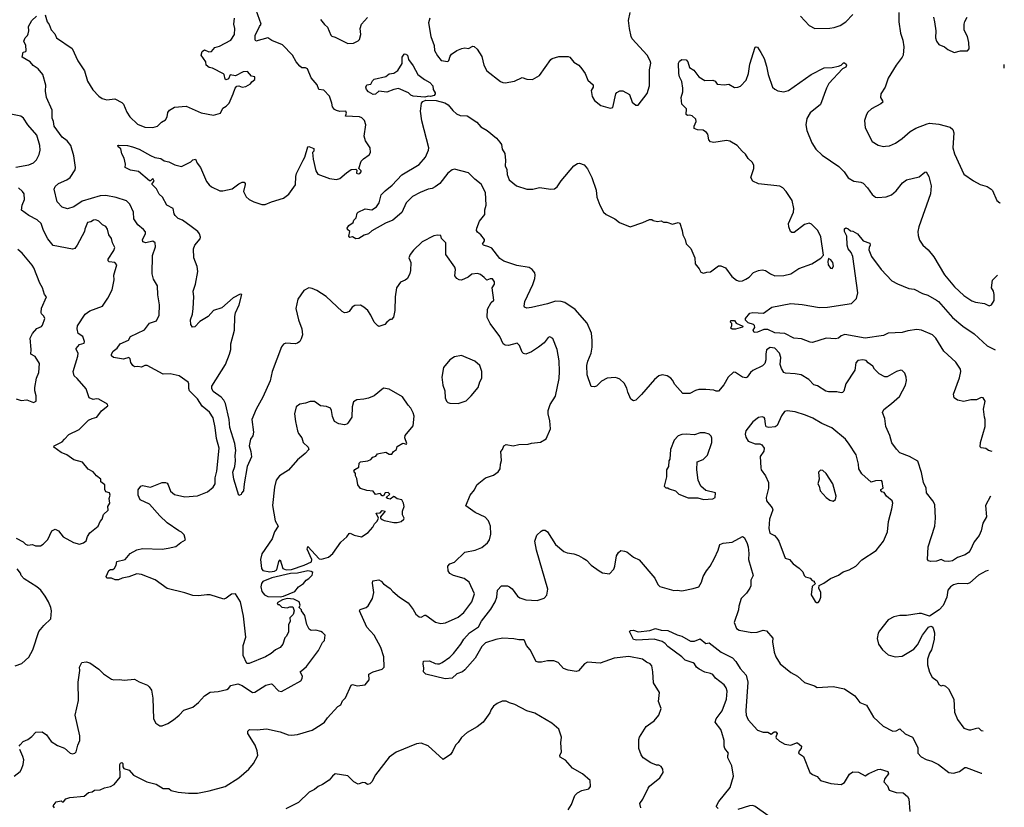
# Model space of a CAD drawing. Extents: x 1690054 to 1842981, y 782881 to 914114.
# Tile 615 of 656: x 1832964 to 1841547, y 868362 to 875233. Entities that reach past the tile are written whole.
import ezdxf

# ---------------------------------------------------------------- set-up
doc = ezdxf.new("R2010")
doc.units = 0

msp = doc.modelspace()

# ---------------------------------------------------------------- linework, layer by layer
at = {"layer": '0CON10XD'}
for points in [[(1835435, 874007.5), (1835451.2, 874035), (1835475, 874122.5), (1835485, 874127.5), (1835528.3, 874108.3), (1835527.5, 874085), (1835517.5, 874075), (1835521.2, 874015), (1835546.2, 873915), (1835563.8, 873885), (1835665, 873848.8), (1835725, 873840), (1835755, 873846.7), (1835811.7, 873898.3), (1835855, 873926.2), (1835895, 873930), (1835901.7, 873921.7), (1835900, 873895), (1835915, 873887.5), (1835928.3, 873891.7), (1835940, 873905), (1835940, 873915), (1835920, 873935), (1835941.7, 873998.3), (1835960.5, 874019.5), (1836010, 874055), (1836023.3, 874075), (1836020, 874115), (1835977.5, 874175), (1835967, 874217), (1835982, 874315), (1835970, 874355), (1835947.2, 874377.2), (1835926.9, 874386.9), (1835805, 874392.5), (1835813.6, 874416.4), (1835806.7, 874435), (1835755, 874433.5), (1835725, 874439.6), (1835709.4, 874449.4), (1835691.5, 874471.5), (1835686.2, 874505), (1835664.7, 874565), (1835615, 874617.5), (1835570.8, 874625), (1835557.1, 874665), (1835505.5, 874725), (1835472.9, 874805), (1835455, 874812.7), (1835425, 874812.5), (1835405, 874826.2), (1835374.6, 874865), (1835342.4, 874922.4), (1835254, 875015), (1835162.9, 875052.9), (1835126.1, 875076.1), (1835022.5, 875045), (1835016.4, 875056.4), (1835016.2, 875095), (1835053.8, 875175), (1835069.2, 875195), (1835024.6, 875315)], [(1834915, 870030), (1834888.8, 870155), (1834845, 870225.8), (1834809.7, 870220.3), (1834765, 870186), (1834745, 870178), (1834625, 870214.4), (1834595, 870216.7), (1834523.4, 870206.6), (1834475, 870210), (1834404.6, 870234.6), (1834250.6, 870270.6), (1834145, 870348), (1834025, 870394.3), (1833985, 870397.5), (1833915, 870371.4), (1833858.7, 870361.3), (1833825, 870346.2), (1833797, 870347), (1833765, 870360), (1833725, 870360), (1833718.8, 870375), (1833741.7, 870428.3), (1833755, 870436.7), (1833775, 870436.7), (1833791.7, 870448.3), (1833805.8, 870474.2), (1833812.3, 870507.7), (1833885, 870522.5), (1833926.2, 870575), (1833985, 870609.2), (1834035, 870618.6), (1834205, 870614), (1834257.7, 870622.3), (1834325, 870638), (1834367.7, 870672.3), (1834410, 870695), (1834398.3, 870738.3), (1834375, 870763.3), (1834352.7, 870772.7), (1834251.2, 870845), (1834185, 870906), (1834096.4, 871006.4), (1834014.2, 871045), (1833997.5, 871085), (1833997, 871133), (1834020, 871165), (1834035, 871170), (1834105, 871155.8), (1834205, 871196), (1834235.9, 871195.9), (1834249.5, 871189.5), (1834260, 871175), (1834279.5, 871119.5), (1834315, 871090), (1834405, 871070.8), (1834515, 871080.8), (1834601.2, 871115), (1834649.4, 871155), (1834669.2, 871185), (1834666.9, 871235), (1834681.5, 871295), (1834702.9, 871495), (1834680.2, 871580.2), (1834669.2, 871675), (1834651.2, 871761.2), (1834618.8, 871808.8), (1834555, 871861.1), (1834515.4, 871925), (1834445.6, 871995), (1834437.5, 872015), (1834440, 872055), (1834432, 872072), (1834355, 872127.1), (1834275, 872142.5), (1834215, 872141.4), (1834075, 872216.5), (1834055, 872215.6), (1834025, 872202.5), (1833995, 872208), (1833965, 872203.8), (1833950, 872215), (1833933.4, 872243.4), (1833927.5, 872275), (1833915.5, 872285.5), (1833868.3, 872271.7), (1833783.3, 872285), (1833765, 872300), (1833764.2, 872315), (1833780, 872340), (1833815, 872368), (1833841.2, 872405), (1833911.9, 872438.1), (1833931.2, 872468.8), (1834051.7, 872528.3), (1834096.2, 872585), (1834157.5, 872605), (1834180.9, 872655), (1834184.4, 872744.4), (1834168.3, 872831.7), (1834165, 872910), (1834130.9, 872970.9), (1834120, 873015), (1834123.1, 873175), (1834147.2, 873252.8), (1834144.4, 873285), (1834125, 873301.2), (1834065, 873285.5), (1834038, 873295), (1834033.5, 873315), (1834061.1, 873365), (1834061.3, 873381.3), (1834045, 873402), (1833993.1, 873443.1), (1833958.8, 873495), (1833956.4, 873555), (1833923.5, 873623.5), (1833894, 873654), (1833805, 873682.1), (1833715, 873698.6), (1833665, 873695.8), (1833509.6, 873650.4), (1833435, 873600.5), (1833382.3, 873582.3), (1833335, 873596.2), (1833290.8, 873645), (1833265.6, 873754.4), (1833272.2, 873777.8), (1833303.3, 873805), (1833374.5, 873835.5), (1833404, 873855), (1833447.2, 873922.8), (1833451.4, 873945), (1833436.7, 874045), (1833409.5, 874135), (1833377.1, 874177.1), (1833335, 874207.1), (1833264.6, 874305), (1833258.9, 874345), (1833246.2, 874375), (1833246.9, 874445), (1833199.4, 874555), (1833190.8, 874609.2), (1833191.5, 874661.5), (1833166.2, 874755), (1833125.5, 874805.5), (1833083.2, 874833.2), (1833055.6, 874865.6), (1832986.7, 874905), (1832995, 874950), (1833017.5, 874955), (1833021.2, 874965), (1833016.5, 875006.5), (1833001.2, 875045), (1833011.2, 875075), (1833033.8, 875096.2), (1833039.2, 875110.8), (1833043.8, 875135), (1833040, 875175), (1833071.2, 875225), (1833110, 875265)], [(1833186, 875275), (1833204, 875215), (1833221.2, 875191.2), (1833239.2, 875145), (1833270.9, 875110.9), (1833286.2, 875075), (1833422.6, 874982.6), (1833470.6, 874875), (1833527.9, 874787.9), (1833556.6, 874696.6), (1833602.6, 874622.6), (1833653.8, 874565), (1833684.4, 874544.4), (1833725, 874534.3), (1833795, 874542.5), (1833855, 874511.2), (1833868.8, 874495), (1833897.3, 874427.3), (1833924, 874385), (1833992.2, 874322.2), (1834055, 874295.8), (1834125, 874292), (1834165, 874303.3), (1834201.2, 874338.8), (1834235, 874360), (1834248.8, 874385), (1834256.1, 874423.9), (1834270, 874445), (1834315, 874468.8), (1834415, 874477.5), (1834545, 874420), (1834655, 874400), (1834713.6, 874416.4), (1834735, 874460), (1834765, 874477.5), (1834788.8, 874505), (1834826.2, 874585), (1834842.5, 874635), (1834857, 874653), (1834875, 874657.5), (1834905, 874643.8), (1834935, 874651.2), (1834975, 874672.5), (1834988.8, 874691.2), (1835015, 874710), (1835013.3, 874735), (1834985, 874741.2), (1834950.2, 874780.2), (1834912.4, 874777.6), (1834845, 874742), (1834798.3, 874751.7), (1834784.1, 874715.9), (1834765, 874708), (1834754.2, 874715), (1834746.7, 874755), (1834740.5, 874760.5), (1834645, 874809.4), (1834614.6, 874814.6), (1834591.2, 874835), (1834585.8, 874865), (1834545.8, 874925), (1834555.8, 874955), (1834575, 874969.2), (1834611.7, 874951.7), (1834635.7, 874955), (1834665, 874991.9), (1834705, 875002.9), (1834804.7, 875055.3), (1834836.2, 875105), (1834840, 875155), (1834830.6, 875195), (1834835.7, 875245.7)], [(1835585.7, 875235.7), (1835620.9, 875190.9), (1835648.3, 875168.3), (1835675, 875098), (1835685, 875088), (1835715, 875080.8), (1835825, 875025.8), (1835875, 875028), (1835915, 875048.8), (1835925, 875060), (1835938, 875105), (1835931.2, 875155), (1835943.3, 875195), (1835995, 875252.5)], [(1836538.1, 875245), (1836528.1, 875205), (1836546.7, 875086.7), (1836577.9, 875007.9), (1836580, 874965), (1836605, 874916.7), (1836637.8, 874877.8), (1836695, 874868.8), (1836705, 874877.5), (1836716.1, 874913.9), (1836728.3, 874931.7), (1836775, 874963.8), (1836817.7, 874982.3), (1836845, 874986.2), (1836875, 874982), (1836915, 875002), (1836925, 875000), (1836951.2, 874975), (1836991.2, 874911.2), (1837010, 874835), (1837035, 874786.7), (1837155, 874693.8), (1837175, 874683.8), (1837195, 874683.3), (1837277, 874697), (1837345, 874730), (1837385, 874713.3), (1837435, 874710), (1837495, 874746.7), (1837593.8, 874885), (1837606, 874894), (1837665, 874912), (1837745, 874912), (1837758.8, 874905), (1837795, 874863.3), (1837836.7, 874835), (1837865, 874803.3), (1837892, 874765), (1837915.8, 874705), (1837962.5, 874665), (1837964, 874645), (1837946.2, 874615), (1837955, 874562.5), (1837975, 874526.7), (1838030, 874485), (1838110.7, 874460.7), (1838133, 874467), (1838160, 874585), (1838170.7, 874599.3), (1838195, 874612.5), (1838221.7, 874611.7), (1838279.3, 874579.3), (1838302.5, 874515), (1838335, 874487.5), (1838355, 874486.7), (1838435, 874588.8), (1838454.4, 874655), (1838452.9, 874795), (1838464.2, 874855), (1838460.8, 874875), (1838433.6, 874923.6), (1838303.8, 875065), (1838293.8, 875085), (1838278.8, 875155), (1838272, 875225), (1838284.1, 875295.9)], [(1839770, 875265), (1839845, 875181.2), (1839895, 875156.7), (1840025, 875158), (1840065, 875164), (1840116.8, 875183.2), (1840165, 875214), (1840225, 875278.8)], [(1840627, 875297), (1840627.1, 875215), (1840640.6, 875115), (1840660.8, 875055), (1840670, 874995), (1840663.6, 874923.6), (1840657.5, 874905), (1840603.8, 874835), (1840535.6, 874724.4), (1840508.8, 874645), (1840470, 874585), (1840466.2, 874555), (1840486.1, 874526.1), (1840486.7, 874515), (1840471.2, 874498.8), (1840390, 874455), (1840356.2, 874425), (1840344.2, 874405.8), (1840328.8, 874355), (1840335, 874290), (1840395, 874170), (1840448.3, 874138.3), (1840493.6, 874126.4), (1840511.7, 874128.3), (1840545, 874133.8), (1840597.5, 874155), (1840655, 874196.2), (1840725, 874258), (1840774.5, 874285.5), (1840875, 874325.8), (1840895, 874329.2), (1840975, 874320.6), (1841075, 874295.8), (1841098, 874275), (1841107.5, 874245), (1841097.5, 874115), (1841113.4, 874063.4), (1841195, 873886.2), (1841276.8, 873826.8), (1841335.7, 873795.7), (1841397.6, 873777.6), (1841433.3, 873755), (1841443.9, 873743.9), (1841482.5, 873655), (1841506.7, 873635), (1841508.2, 873632.5)], [(1840930, 875255), (1840938.8, 875215), (1840951.2, 875135), (1840948, 875075), (1840956.4, 875046.4), (1840977, 875017), (1841025, 874996.7), (1841055, 874972.5), (1841108.3, 874948.3), (1841165, 874962.5), (1841225, 874960), (1841241.7, 874978.3), (1841238.8, 875035), (1841225.8, 875085.8), (1841197, 875143), (1841196, 875195), (1841202.7, 875217.3), (1841222, 875255)], [(1841427.1, 871076.8), (1841382.5, 870995), (1841390, 870895), (1841358.3, 870841.7), (1841343.8, 870775), (1841326.1, 870733.9), (1841285, 870677.5), (1841247.6, 870602.4), (1841234.3, 870585.7), (1841205, 870566), (1841138.3, 870541.7), (1841095, 870511.4), (1841064.2, 870505.8), (1841025, 870510), (1840995, 870524), (1840955, 870509.2), (1840906.4, 870506.4), (1840885, 870513.3), (1840876.7, 870525), (1840883.3, 870633.3), (1840941.8, 870815), (1840946.3, 870883.7), (1840940, 871005), (1840923.3, 871035), (1840868, 871105), (1840864.4, 871145), (1840841.4, 871195), (1840824.2, 871284.2), (1840791.7, 871381.7), (1840721.2, 871421.2), (1840635.9, 871455.9), (1840605.6, 871485.6), (1840565, 871542.5), (1840549.2, 871605), (1840514.3, 871684.3), (1840504.3, 871754.3), (1840486, 871805), (1840497.3, 871832.7), (1840563.3, 871885), (1840634.3, 871945.7), (1840684.1, 872045.9), (1840694, 872085), (1840692, 872115), (1840678.8, 872148.8), (1840655, 872173.8), (1840645, 872176.2), (1840606.7, 872165), (1840525, 872118.6), (1840505, 872116.7), (1840455.7, 872145), (1840415.7, 872185), (1840399.8, 872209.8), (1840359.3, 872239.3), (1840341.1, 872261.1), (1840313.9, 872266.1), (1840271.3, 872258.7), (1840251.8, 872238.2), (1840245, 872176.7), (1840164.3, 872055.7), (1840146.5, 871993.5), (1840135, 871980), (1840125, 871978.8), (1840087.9, 871987.9), (1840015, 871986), (1839991.2, 871991.2), (1839919.3, 872039.3), (1839885, 872047.5), (1839843, 872093), (1839775, 872134.3), (1839725, 872144.5), (1839638.3, 872148.3), (1839625, 872156.7), (1839605, 872190), (1839594, 872225), (1839599.5, 872285), (1839586.7, 872325), (1839545, 872366.7), (1839505, 872374.2), (1839475, 872352.5), (1839467.5, 872315), (1839468, 872265), (1839458.8, 872235), (1839437.9, 872212.1), (1839355.9, 872174.1), (1839333.8, 872155), (1839306.2, 872115), (1839295, 872110), (1839265, 872115.7), (1839205, 872156.7), (1839185, 872157.5), (1839138.8, 872115), (1839100.9, 872049.1), (1839055, 871993.8), (1839035, 871992), (1839015, 872000), (1838945, 872007.5), (1838885, 872007.8), (1838855, 871999.6), (1838805, 871972.2), (1838745, 871971.4), (1838675, 872051.2), (1838655, 872088.8), (1838638.8, 872105), (1838607.5, 872125), (1838565, 872135.8), (1838535, 872126), (1838498, 872095), (1838385, 871962), (1838335, 871913.3), (1838315, 871906.7), (1838292, 871922), (1838264.2, 871984.2), (1838257.7, 872017.7), (1838233.6, 872063.6), (1838195, 872097.5), (1838175, 872106.7), (1838155, 872112.5), (1838085, 872106.7), (1838035, 872080), (1837992.5, 872035), (1837975, 872028.8), (1837944.1, 872034.1), (1837912, 872135), (1837908.6, 872215), (1837916.8, 872253.2), (1837946.4, 872325), (1837954.5, 872375), (1837954.4, 872435.6), (1837947.2, 872497.2), (1837910, 872585), (1837805.6, 872705), (1837715, 872765.5), (1837685, 872775.5), (1837635, 872778.9), (1837565, 872755.6), (1837425, 872722.1), (1837385, 872717.5), (1837365, 872723.8), (1837361.2, 872735), (1837367.5, 872775), (1837436.6, 872923.4), (1837453.9, 872973.9), (1837457.5, 873005), (1837453.8, 873025), (1837431.2, 873055), (1837405, 873071.4), (1837297.3, 873087.3), (1837185, 873126.2), (1837149.8, 873149.8), (1837078.5, 873238.5), (1837055, 873252.9), (1837007.5, 873265), (1836998.8, 873275), (1837016.9, 873303.1), (1837017.1, 873315), (1836984.2, 873355), (1836955, 873378.8), (1836947.5, 873395), (1836949.2, 873415), (1836972.2, 873475), (1837017.8, 873535), (1837018.2, 873575), (1837031.5, 873615), (1837025.9, 873725), (1836987.6, 873797.6), (1836930.6, 873840.6), (1836875, 873897.5), (1836755, 873930), (1836735, 873924.3), (1836697.1, 873895), (1836626.9, 873803.1), (1836584.7, 873775.3), (1836559.8, 873760.2), (1836525, 873754.6), (1836454.8, 873725.2), (1836389.6, 873690.4), (1836334.2, 873635.8), (1836295, 873551.9), (1836215.9, 873484.1), (1836153.3, 873456.7), (1836035, 873390.8), (1836005, 873364), (1835966.1, 873353.9), (1835920, 873325), (1835895, 873322.5), (1835865, 873340), (1835843, 873333), (1835832.5, 873345), (1835843.3, 873385), (1835821.5, 873401.5), (1835819.4, 873415), (1835833.1, 873436.9), (1835872.5, 873465), (1835876.2, 873485), (1835896, 873505), (1835907.1, 873545), (1835916, 873555), (1835975, 873583.5), (1836035, 873575.6), (1836075, 873599.2), (1836098.9, 873635), (1836115, 873703.8), (1836150, 873740), (1836211.2, 873788.8), (1836295, 873879.2), (1836445, 873970.8), (1836501.4, 874035), (1836528.1, 874095), (1836530, 874115), (1836470.2, 874350.2), (1836457.3, 874435), (1836465.5, 874505), (1836479.5, 874520.5), (1836505, 874530), (1836595, 874529.2), (1836668.7, 874508.7), (1836699.7, 874489.7), (1836739.5, 874439.5), (1836772.2, 874412.2), (1836805, 874398.1), (1836865, 874394.3), (1836949.8, 874339.8), (1836985, 874298.1), (1837040, 874265), (1837119.7, 874199.7), (1837150, 874165), (1837163.9, 874143.9), (1837170.8, 874105), (1837193.5, 874065), (1837200, 874005), (1837195, 873957.5), (1837209.5, 873925), (1837212.1, 873882.1), (1837232, 873835), (1837293.9, 873783.9), (1837386.1, 873753.9), (1837435.9, 873754.1), (1837495, 873768), (1837595, 873754), (1837625, 873756.2), (1837650, 873775), (1837685, 873827.5), (1837795, 873957.5), (1837825, 873977.5), (1837845, 873980), (1837885, 873966.7), (1837915, 873932.5), (1837952.5, 873855), (1837988.6, 873745), (1837994.3, 873684.3), (1838020, 873615), (1838053.3, 873555), (1838075, 873533.3), (1838152.5, 873495), (1838192.5, 873465), (1838285, 873426.7), (1838395, 873462.5), (1838455, 873490), (1838475, 873490), (1838485, 873480), (1838525, 873472.5), (1838555, 873477.5), (1838575, 873467.5), (1838605, 873466.2), (1838655, 873450), (1838705, 873462.5), (1838717, 873457), (1838740, 873395), (1838743.8, 873355), (1838766, 873315), (1838775, 873277.5), (1838815.6, 873235.6), (1838848, 873155), (1838852.3, 873102.3), (1838888.3, 873058.3), (1838900.5, 873030.5), (1838925, 873021.2), (1838955, 873032), (1838985, 873033.3), (1839055, 873086.2), (1839075, 873086.2), (1839115, 873068.8), (1839172.7, 872992.7), (1839211.1, 872961.1), (1839235, 872952.2), (1839265, 872955.6), (1839295, 872969.4), (1839322, 872988), (1839361.3, 873028.7), (1839405, 873044), (1839435, 873050), (1839464.1, 873044.1), (1839507.5, 873015), (1839545, 873000), (1839625, 873002.5), (1839685, 873015.8), (1839755, 873062.9), (1839867.9, 873102.1), (1839948.3, 873151.7), (1839971.7, 873178.3), (1839947.8, 873337.8), (1839920, 873395), (1839865, 873450.6), (1839845, 873458.9), (1839805, 873447.1), (1839715, 873376.7), (1839695, 873377.5), (1839682.5, 873385), (1839668, 873425), (1839666.2, 873455), (1839709.4, 873555), (1839712.5, 873585), (1839696.4, 873655), (1839644.4, 873735), (1839615, 873765.7), (1839589.8, 873779.8), (1839405, 873800.5), (1839354, 873825), (1839337.5, 873855), (1839364.1, 873934.1), (1839362.9, 873965), (1839349.4, 873989.4), (1839315, 874022.5), (1839291.4, 874061.4), (1839262, 874085), (1839218.8, 874135), (1839155, 874173.8), (1839125, 874178.8), (1839015, 874161.2), (1838985, 874166.2), (1838970, 874185), (1838961.2, 874235), (1838950, 874250), (1838920.7, 874269.3), (1838873.6, 874273.6), (1838843.3, 874285), (1838842, 874305), (1838860, 874345), (1838857.5, 874365), (1838825, 874393.3), (1838805, 874400), (1838785, 874397.5), (1838772.5, 874405), (1838776.2, 874455), (1838736.7, 874495), (1838731.2, 874555), (1838743.8, 874605), (1838744.2, 874635), (1838735.7, 874695), (1838716, 874735), (1838708.8, 874765), (1838707, 874853), (1838715, 874872.5), (1838735, 874886.7), (1838775, 874882.5), (1838786.7, 874865), (1838802.5, 874815), (1838841.7, 874791.7), (1838885, 874733.3), (1838935, 874702.5), (1839005, 874706.7), (1839025, 874697.5), (1839045, 874670), (1839105, 874663.8), (1839145, 874671.2), (1839195, 874641.2), (1839225, 874643.8), (1839245.8, 874654.2), (1839295.5, 874704.5), (1839315.8, 874765), (1839327.5, 874845), (1839375, 874992.5), (1839385, 874997.5), (1839395, 874992.5), (1839425, 874947.5), (1839453.8, 874895), (1839472.5, 874827.5), (1839488, 874755), (1839526.7, 874645), (1839545, 874626.7), (1839572.3, 874612.3), (1839623.9, 874603.9), (1839664.2, 874615.8), (1839863.3, 874755), (1839975, 874813.8), (1840045, 874816), (1840101.7, 874828.3), (1840125, 874836.2), (1840145, 874856.2), (1840155, 874856.7), (1840168, 874845), (1840171.2, 874835), (1840165, 874820), (1840136.9, 874803.1), (1840018, 874675), (1839995.7, 874634.3), (1839945.8, 874494.2), (1839855, 874420), (1839825, 874372.5), (1839815.7, 874315), (1839825.7, 874265), (1839869.1, 874159.1), (1839904, 874104), (1839960.2, 874050.2), (1840105, 873953.1), (1840151.4, 873905), (1840185, 873852.5), (1840235, 873824), (1840295, 873816.2), (1840315, 873806.7), (1840353.8, 873765), (1840395, 873706.7), (1840425, 873686.2), (1840445, 873680.8), (1840517.3, 873687.3), (1840564, 873705), (1840605, 873740.8), (1840660.3, 873809.7), (1840695, 873836.7), (1840805, 873862.9), (1840855, 873903.8), (1840865.8, 873905.8), (1840888, 873865), (1840908.8, 873785), (1840903.8, 873715), (1840802.9, 873425), (1840792.5, 873385), (1840795, 873350), (1840808.8, 873308.8), (1840835.9, 873265.9), (1840884.2, 873224.2), (1840932, 873165), (1841025, 873006), (1841112.4, 872902.4), (1841195, 872827.1), (1841265, 872781.2), (1841295, 872770), (1841375, 872756.2), (1841415, 872738), (1841435.7, 872744.3), (1841457.7, 872782.3), (1841458, 872835), (1841452, 872865), (1841436.2, 872895), (1841445, 872960), (1841488.3, 873003.8)], [(1836495, 874556.9), (1836395, 874565.4), (1836373.7, 874573.7), (1836354.5, 874594.5), (1836265, 874631.9), (1836225, 874624.4), (1836165, 874601.4), (1836095, 874610), (1836065, 874583.3), (1836045, 874580), (1836005, 874602.5), (1835987.5, 874625), (1835982.5, 874645), (1835990, 874665), (1836025, 874670), (1836039.5, 874700.5), (1836055, 874713.8), (1836155, 874737.5), (1836185, 874760), (1836225, 874768), (1836259.1, 874790.9), (1836297.9, 874852.1), (1836297.5, 874905), (1836315, 874931.2), (1836325, 874935.8), (1836345.8, 874925), (1836352.5, 874885), (1836395, 874830), (1836435.6, 874755.6), (1836492.4, 874712.4), (1836540.6, 874685), (1836565.6, 874655), (1836567.5, 874625), (1836585.9, 874595.9), (1836586.7, 874585), (1836577.5, 874572.5), (1836545, 874564), (1836524, 874566), (1836495, 874556.9)], [(1841545.6, 874810.5), (1841544.6, 874815), (1841546.4, 874835), (1841546.6, 874841.1)], [(1832932.1, 873947.9), (1833045, 873968.1), (1833085, 873985.8), (1833110.9, 874009.1), (1833134.4, 874055.6), (1833143.1, 874095), (1833141.4, 874135), (1833112.9, 874225), (1833035.9, 874315.9), (1832997.5, 874375), (1832975, 874391.2), (1832873, 874413)], [(1833267.3, 868357.3), (1833256.2, 868375), (1833281.2, 868408.8), (1833325, 868420), (1833335, 868410), (1833345, 868410), (1833366.7, 868435), (1833401.2, 868448.8), (1833525, 868460), (1833565, 868490), (1833595, 868497.5), (1833615, 868512.5), (1833666.4, 868513.6), (1833705, 868533.3), (1833755, 868543.3), (1833788.3, 868561.7), (1833840, 868625), (1833838, 868735), (1833842.3, 868747.7), (1833855, 868752.5), (1833863.3, 868743.3), (1833863.8, 868716.2), (1833871.7, 868701.7), (1833920, 868685), (1833955, 868643.3), (1834072.5, 868585), (1834155, 868564.2), (1834216.1, 868526.1), (1834265, 868525.8), (1834285, 868509.2), (1834345, 868494.3), (1834435.7, 868485.7), (1834515, 868486.9), (1834615, 868504.5), (1834755, 868544.4), (1834875, 868618.6), (1834962.2, 868695), (1835003.1, 868745), (1835040.6, 868815), (1835035.6, 868855), (1835016.9, 868905), (1834953.8, 869005), (1834954.1, 869025.9), (1834968.3, 869041.7), (1835035, 869039.2), (1835115, 869047.5), (1835235, 869021.1), (1835304.4, 868994.4), (1835335, 868991.4), (1835385, 868997.1), (1835515, 869035.8), (1835593.3, 869085), (1835622.5, 869105), (1835647.6, 869142.4), (1835738.8, 869241.2), (1835765, 869256.7), (1835779.5, 869290.5), (1835803.1, 869316.9), (1835852.3, 869427.7), (1835865, 869433.3), (1835905, 869421.4), (1835975, 869430), (1836010.8, 869475), (1836006.7, 869525), (1836044.6, 869545.4), (1836123.9, 869566.1), (1836142.5, 869585), (1836138.8, 869675), (1836113.3, 869755), (1836053, 869863), (1835991.2, 869935), (1835926, 870075), (1835931.7, 870088.3), (1835985, 870103.8), (1836001.2, 870118.8), (1836040, 870185), (1836052, 870235), (1836038.3, 870318.3), (1836042.3, 870337.7), (1836095, 870346.7), (1836115, 870336.2), (1836135, 870311.2), (1836195, 870271.2), (1836216.2, 870245), (1836275, 870196), (1836351.2, 870145), (1836395, 870088.8), (1836417.6, 870047.6), (1836445, 870024), (1836465, 870020), (1836495, 870038.8), (1836505, 870038.8), (1836587.9, 869977.9), (1836635, 869964.2), (1836675, 869970.8), (1836785, 870020.8), (1836835, 870062.5), (1836904.2, 870155), (1836930, 870225), (1836883.5, 870325), (1836837.2, 870357.2), (1836744.5, 870384.5), (1836715, 870402.5), (1836698.6, 870425), (1836695.7, 870465), (1836714.5, 870485.5), (1836755, 870500), (1836843, 870587), (1836935.6, 870604.4), (1836992.7, 870627.3), (1837042.1, 870667.9), (1837060.8, 870695), (1837071.4, 870745), (1837069.4, 870815), (1837050.2, 870860.2), (1837021.8, 870891.8), (1836934, 870935), (1836851.7, 870991.7), (1836890.8, 871085), (1836928.9, 871131.1), (1836950.4, 871175), (1836965, 871190.9), (1837025, 871235.8), (1837095, 871260), (1837135, 871287.5), (1837152, 871315), (1837154.1, 871355.9), (1837163, 871387), (1837159.2, 871465), (1837173.8, 871485), (1837185, 871516.7), (1837205, 871528), (1837265, 871515.8), (1837315, 871528.6), (1837395, 871528.8), (1837425, 871538.8), (1837505, 871547.5), (1837553, 871577), (1837590, 871665), (1837586.2, 871735), (1837570, 871795), (1837570, 871825), (1837588, 871875), (1837635, 871947.5), (1837665.8, 872104.2), (1837670.6, 872165), (1837665.8, 872255.8), (1837648, 872355), (1837610.7, 872450.7), (1837586.4, 872466.4), (1837569.3, 872460.7), (1837536.7, 872415), (1837486.2, 872375), (1837425, 872335.8), (1837375, 872313.8), (1837355, 872321.2), (1837343.2, 872333.2), (1837320.7, 872390.7), (1837301.7, 872411.7), (1837225, 872391.4), (1837195, 872394.5), (1837179.2, 872405), (1837148.6, 872468.6), (1837063.8, 872583.8), (1837040, 872635), (1837042.7, 872707.3), (1837073.8, 872765), (1837097.5, 872785), (1837082.7, 872892.7), (1837102.7, 872925), (1837102, 872945), (1837085, 872971.8), (1837065, 872973.5), (1837035, 872961.2), (1837014, 872985), (1836980, 873010), (1836955, 873018.6), (1836905, 873011.9), (1836874.5, 872985.5), (1836815, 872962.2), (1836793.7, 872963.7), (1836774, 872975), (1836757.5, 872997.5), (1836762.2, 873055), (1836756.7, 873075), (1836679.2, 873185), (1836680, 873285), (1836640, 873325), (1836635, 873350), (1836605, 873352.5), (1836573.6, 873346.4), (1836472.5, 873295), (1836396.1, 873223.9), (1836366.7, 873185), (1836357.5, 873155), (1836373.3, 873115), (1836371.2, 873045), (1836365, 873020), (1836343.3, 872975), (1836325, 872960), (1836285, 872942.5), (1836250, 872895), (1836238, 872815), (1836234, 872695), (1836221.7, 872638.3), (1836205, 872617.5), (1836195, 872617.5), (1836164.2, 872595.8), (1836145.7, 872574.3), (1836095, 872556.7), (1836085, 872561.2), (1836053, 872593), (1836024.2, 872655), (1835998, 872695), (1835965, 872726.2), (1835933.6, 872743.6), (1835885, 872740), (1835863.3, 872725), (1835835, 872687.5), (1835815, 872677.5), (1835795, 872676.7), (1835775, 872686.7), (1835635, 872818.8), (1835555, 872872), (1835515, 872888.8), (1835485, 872893.8), (1835440.3, 872869.7), (1835387.5, 872795), (1835370, 872715), (1835394.5, 872615), (1835424.5, 872535), (1835428.2, 872485), (1835419.2, 872449.2), (1835405.3, 872424.7), (1835385, 872410.6), (1835364.4, 872405.6), (1835285, 872410), (1835265, 872402), (1835245, 872378.8), (1835165.4, 872165), (1835148.3, 872081.7), (1835085, 871941.2), (1835025.7, 871835), (1834988, 871745), (1835003.3, 871635), (1834995.9, 871604.1), (1834976.7, 871573.3), (1834964.3, 871515), (1834980, 871465), (1834985, 871420), (1834945.7, 871334.3), (1834920, 871185), (1834915.7, 871124.3), (1834897.5, 871102.5), (1834895, 871090), (1834875, 871082.5), (1834830.4, 871225), (1834822.9, 871285), (1834838.9, 871335), (1834844.2, 871385), (1834841.7, 871431.7), (1834849.1, 871475), (1834839.5, 871535), (1834797.1, 871675), (1834791.4, 871745), (1834757.8, 871885), (1834743.4, 871913.4), (1834719.1, 871939.1), (1834650.9, 871990.9), (1834639.2, 872015), (1834639.2, 872035), (1834759.4, 872225), (1834791.9, 872315), (1834804.3, 872355), (1834805.8, 872405), (1834837.8, 872525), (1834839.2, 872645), (1834846, 872675), (1834876.2, 872745), (1834900, 872835), (1834885, 872840), (1834825, 872807.5), (1834725, 872720), (1834653.3, 872695), (1834606.4, 872643.6), (1834535, 872600), (1834490, 872555), (1834472, 872552), (1834456.7, 872575), (1834452, 872615), (1834469.2, 872665), (1834477.1, 872715), (1834482, 872815), (1834476, 872865), (1834496.1, 872926.1), (1834517.5, 873035), (1834510.5, 873080.5), (1834481.2, 873155), (1834480, 873235), (1834490, 873265), (1834537.7, 873322.3), (1834541.2, 873335), (1834532, 873365), (1834516, 873385), (1834459.8, 873429.8), (1834384.1, 873484.1), (1834345, 873498.6), (1834320, 873525), (1834310.6, 873540.6), (1834300.9, 873585), (1834247.5, 873615), (1834208.1, 873685), (1834180.7, 873710.7), (1834156.6, 873756.6), (1834120, 873795), (1834120, 873805), (1834136.9, 873825), (1834125, 873846.7), (1834105, 873826.7), (1834095, 873826.7), (1833999.7, 873909.7), (1833931.2, 873921.2), (1833882.5, 873945), (1833886.4, 873973.6), (1833876.2, 874025), (1833855, 874062.5), (1833846.1, 874106.1), (1833823.3, 874125), (1833820, 874135), (1833825, 874137.5), (1833905, 874136.2), (1833947.5, 874125), (1834005, 874102.9), (1834105, 874048.6), (1834141.4, 874031.4), (1834195, 874021.9), (1834225, 874001.9), (1834265, 873992.9), (1834317.5, 873967.5), (1834375, 873953.3), (1834456.1, 873993.9), (1834475, 874010), (1834495.6, 874015.6), (1834511.9, 873981.9), (1834540, 873945), (1834592.4, 873822.4), (1834615, 873791.4), (1834635, 873775.7), (1834710.2, 873740.2), (1834735, 873739.5), (1834815, 873757.5), (1834875, 873800.6), (1834905, 873815.8), (1834920, 873815), (1834930, 873805), (1834930, 873795), (1834914.2, 873735), (1834938.9, 873688.9), (1834963.8, 873665), (1835005, 873644.2), (1835075, 873621.2), (1835105, 873621.2), (1835160, 873645), (1835265, 873676.2), (1835309.5, 873710.5), (1835367, 873793), (1835370, 873865), (1835378.3, 873891.7), (1835435, 874007.5)], [(1833168.3, 870658.3), (1833210.5, 870699.5), (1833243.3, 870775), (1833275, 870788), (1833302, 870775), (1833342.3, 870722.3), (1833433.2, 870673.2), (1833485, 870658), (1833520.9, 870669.1), (1833543.2, 870686.8), (1833554, 870725), (1833575, 870756), (1833648, 870815), (1833665.6, 870854.4), (1833682, 870875), (1833695, 870916.7), (1833736, 870955), (1833733.3, 870985), (1833750, 871015), (1833743.3, 871055), (1833753.3, 871085), (1833746.2, 871105), (1833714.2, 871115), (1833705.7, 871135), (1833705.7, 871175), (1833672.5, 871202.5), (1833670.8, 871225), (1833632.7, 871252.7), (1833605, 871288), (1833560.8, 871310.8), (1833511.7, 871371.7), (1833435, 871394.4), (1833376.2, 871436.2), (1833326.3, 871456.3), (1833262.5, 871505), (1833264.3, 871515.7), (1833335, 871550), (1833354, 871575), (1833392, 871615), (1833482, 871658), (1833565, 871738), (1833595, 871754), (1833636.7, 871765), (1833678.3, 871821.7), (1833733.3, 871865), (1833730, 871880), (1833655, 871923.3), (1833635, 871926.2), (1833605, 871920), (1833570, 871935), (1833544.2, 872014.2), (1833465, 872104), (1833438, 872125), (1833430.8, 872165), (1833472.2, 872297.8), (1833472.9, 872325), (1833455.7, 872355), (1833455.8, 872365), (1833485, 872399.2), (1833525, 872411.1), (1833530.4, 872425), (1833515, 872469.5), (1833475, 872496.7), (1833466.4, 872535), (1833468.9, 872561.1), (1833535, 872664), (1833575, 872691.9), (1833685, 872734.5), (1833732.5, 872805), (1833770.6, 872875), (1833788.1, 872965), (1833785.7, 873005), (1833810, 873095), (1833793.8, 873115), (1833745, 873121.4), (1833735, 873130), (1833736, 873145), (1833785, 873220), (1833794, 873245), (1833773.3, 873285), (1833763.6, 873323.6), (1833742.5, 873355), (1833730, 873405), (1833715, 873427.5), (1833685, 873442.5), (1833655, 873476.2), (1833627.8, 873487.8), (1833606.7, 873485), (1833585, 873469.2), (1833556, 873464), (1833530.8, 873405), (1833528, 873385), (1833465, 873266.7), (1833445, 873236.2), (1833425, 873230), (1833255, 873262.9), (1833210.5, 873320.5), (1833170.8, 873395), (1833150.8, 873455), (1833116.3, 873486.3), (1833045, 873523.5), (1832980.7, 873570.7), (1832985.6, 873615), (1833005.5, 873665), (1833002.9, 873712.9), (1832990, 873735), (1832955, 873765.8)], [(1841439.5, 871467.4), (1841410, 871475), (1841385, 871492.5), (1841345, 871497.5), (1841337, 871507), (1841338, 871545), (1841380, 871685), (1841380, 871745), (1841374.4, 871764.4), (1841366, 871834), (1841380, 871905), (1841363.6, 871933.6), (1841345, 871936.2), (1841305, 871916.2), (1841255, 871918), (1841195, 871902.5), (1841137.5, 871915), (1841110, 871935), (1841103.8, 871965), (1841155, 872110), (1841168.8, 872165), (1841166.2, 872185), (1841124.2, 872245), (1841020.7, 872340.7), (1840950, 872455), (1840921.4, 872485), (1840826.2, 872525), (1840785, 872531.5), (1840705, 872518.8), (1840655, 872503.8), (1840535, 872497.5), (1840495, 872478.6), (1840335, 872455.7), (1840155.5, 872485.5), (1840124.6, 872475.4), (1840100, 872455), (1840075, 872448), (1839995, 872454), (1839875, 872417.5), (1839855, 872420), (1839778.3, 872448.3), (1839712.5, 872455), (1839635, 872494.2), (1839545, 872502.2), (1839485, 872530.6), (1839450.6, 872529.4), (1839396.7, 872506.7), (1839365, 872503.8), (1839357.5, 872525), (1839371.7, 872548.3), (1839370, 872565), (1839360, 872575), (1839315, 872590), (1839291.7, 872611.7), (1839290, 872625), (1839328.3, 872671.7), (1839355, 872677.5), (1839446.4, 872673.6), (1839520, 872725), (1839685, 872757.1), (1839785, 872748.6), (1839935, 872722.2), (1840005, 872724.4), (1840215, 872756.2), (1840257.8, 872802.2), (1840269.7, 872849.7), (1840226.9, 873166.9), (1840212.1, 873202.1), (1840184.3, 873235), (1840176, 873265), (1840173.8, 873343.8), (1840154.2, 873385.8), (1840155, 873410), (1840165, 873417.5), (1840185, 873410), (1840205, 873390), (1840225, 873387.5), (1840267.5, 873365), (1840315, 873302.5), (1840375, 873282.5), (1840378.8, 873265), (1840368, 873245), (1840366, 873225), (1840387.9, 873167.9), (1840473.2, 873053.2), (1840566.7, 872955), (1840615, 872927.5), (1840715, 872888.8), (1840761.7, 872881.7), (1840832.5, 872845), (1840880.3, 872830.3), (1840955, 872787.5), (1840973.6, 872773.6), (1841094.5, 872635), (1841185, 872560), (1841285, 872491.9), (1841397, 872387), (1841462.5, 872355), (1841467.6, 872353.9)], [(1832935, 871926.2), (1832978.3, 871911.7), (1833026.1, 871916.1), (1833085, 871892.5), (1833107.5, 871905), (1833107, 871953), (1833096.2, 871995), (1833096, 872025), (1833112, 872105), (1833130, 872155), (1833136.2, 872235), (1833098, 872295), (1833061.1, 872315), (1833065.6, 872355), (1833054.4, 872455), (1833075.8, 872495), (1833115, 872538.8), (1833153.3, 872556.7), (1833162.2, 872567.8), (1833182.5, 872625), (1833176.1, 872646.1), (1833155.7, 872665.7), (1833151.4, 872678.6), (1833154.2, 872715.8), (1833197.5, 872815), (1833180, 872835), (1833164.2, 872895), (1833141.4, 872935), (1833087.6, 873067.6), (1833073, 873093), (1832985, 873196.2), (1832948.3, 873228.3)], [(1840045, 873062.5), (1840057.7, 873082.3), (1840053.3, 873115), (1840035, 873137.5), (1840015, 873150), (1840007.5, 873125), (1840011.2, 873095), (1840032.5, 873065), (1840045, 873062.5)], [(1839173.3, 872533.3), (1839161.7, 872541.7), (1839172.5, 872565), (1839171.7, 872581.7), (1839160, 872595), (1839161.7, 872608.3), (1839195, 872610), (1839210, 872585), (1839268.3, 872558.3), (1839265, 872550), (1839205, 872534), (1839173.3, 872533.3)], [(1836785, 871884), (1836855, 871906.7), (1836899.7, 871950.3), (1836960, 872025), (1836976, 872075), (1836993.3, 872105), (1836993, 872163), (1836975, 872216.7), (1836932.5, 872255), (1836815, 872303.8), (1836755, 872291.2), (1836714.1, 872265.9), (1836659.7, 872200.3), (1836644.2, 872115.8), (1836652.9, 872045), (1836670, 871995), (1836674, 871935), (1836683.8, 871905), (1836695, 871893.3), (1836715, 871886.7), (1836785, 871884)], [(1835145, 870416), (1835185, 870421.2), (1835206.2, 870435), (1835224.2, 870505.8), (1835235, 870520), (1835257.5, 870445), (1835287, 870433), (1835335, 870436.7), (1835445, 870474), (1835507.3, 870502.7), (1835512, 870525), (1835468.8, 870615), (1835475, 870636.7), (1835575, 870530), (1835595, 870526), (1835657.5, 870545), (1835694.2, 870575.8), (1835763.3, 870675), (1835815, 870721.2), (1835835, 870750), (1835845, 870753.3), (1835880, 870735), (1835945, 870721.2), (1836001.2, 870758.8), (1836043.3, 870805), (1836055.9, 870834.1), (1836080.5, 870859.5), (1836092.5, 870885), (1836071.7, 870928.3), (1836105, 870930), (1836125, 870950), (1836150, 870945), (1836110, 870895), (1836110, 870885), (1836123.9, 870873.9), (1836140, 870865), (1836225, 870847.5), (1836255, 870845.8), (1836290, 870855), (1836313.3, 870875), (1836316.2, 870885), (1836300, 870915), (1836300, 870945), (1836317, 870987), (1836310, 871015), (1836295.6, 871045.6), (1836254.1, 871054.1), (1836231.7, 871071.7), (1836225, 871072.5), (1836195, 871050), (1836170, 871055), (1836160, 871065), (1836190, 871095), (1836177, 871107), (1836150, 871105), (1836135, 871080), (1836125, 871080), (1836105, 871100), (1836065, 871090), (1836045, 871120), (1835990, 871125), (1835935, 871142.5), (1835912.5, 871175), (1835901.7, 871231.7), (1835890, 871255), (1835890, 871275), (1835876.7, 871295), (1835885, 871308.8), (1835919.2, 871330.8), (1835924, 871365), (1835935, 871376.7), (1836000, 871385), (1836025, 871397.5), (1836043.9, 871416.1), (1836067.5, 871425), (1836083.3, 871445), (1836095, 871450), (1836155, 871461.2), (1836185, 871442.5), (1836207, 871443), (1836223.6, 871466.4), (1836250, 871485), (1836255, 871510), (1836305, 871537.5), (1836335, 871530), (1836340, 871535), (1836322.5, 871585), (1836323.3, 871605), (1836395, 871690), (1836403.3, 871775), (1836393.9, 871803.9), (1836374.1, 871844.1), (1836349.5, 871869.5), (1836301.7, 871941.7), (1836185, 872011.2), (1836135, 872018.8), (1836055, 871952), (1836005, 871930), (1835964.1, 871924.1), (1835903, 871917), (1835875, 871900), (1835862, 871855), (1835858, 871765), (1835825.9, 871714.1), (1835815, 871703.3), (1835795, 871697.5), (1835745, 871707.5), (1835707, 871727), (1835690.7, 871770.7), (1835683.3, 871823.3), (1835673, 871843), (1835639.3, 871859.3), (1835585, 871863.3), (1835535, 871902.5), (1835495, 871902.5), (1835455, 871886.7), (1835405, 871878.8), (1835374.5, 871855.5), (1835360.5, 871795), (1835367.9, 871727.9), (1835386.2, 871645), (1835395, 871623.3), (1835423.8, 871585), (1835436.7, 871545), (1835477.5, 871505), (1835483.3, 871485), (1835451.7, 871448.3), (1835385, 871394), (1835306.5, 871303.5), (1835230, 871255), (1835200.8, 871215), (1835184, 871155), (1835167.5, 870995), (1835190.3, 870860.3), (1835215.9, 870814.1), (1835186.1, 870763.9), (1835166.1, 870703.9), (1835076.4, 870573.6), (1835062.5, 870525), (1835073.3, 870445), (1835085, 870427.5), (1835145, 870416)], [(1839925, 870147.5), (1839937, 870163), (1839946.2, 870195), (1839946.7, 870235), (1839930, 870275), (1839931.7, 870298.3), (1839973.6, 870316.4), (1840030.5, 870359.5), (1840102.7, 870387.3), (1840142.5, 870415), (1840195.6, 870434.4), (1840252.5, 870465), (1840305, 870520), (1840428.8, 870601.2), (1840495, 870683.3), (1840528.8, 870765), (1840536, 870855), (1840567.1, 870965), (1840574, 871015), (1840568.8, 871035), (1840521.2, 871075), (1840499.3, 871109.3), (1840480, 871115), (1840470, 871125), (1840470, 871135), (1840490, 871145), (1840481.9, 871205), (1840475, 871212.9), (1840425, 871211.4), (1840385, 871200), (1840305, 871270), (1840278.8, 871315), (1840275.9, 871355.9), (1840255, 871437.5), (1840195, 871531.2), (1840161.2, 871575), (1840042.1, 871672.1), (1839955, 871710), (1839877.6, 871757.6), (1839815, 871784.4), (1839725, 871810.9), (1839655, 871820), (1839631.2, 871815), (1839603.7, 871776.3), (1839566.6, 871693.4), (1839549.1, 871680.9), (1839495, 871676), (1839472, 871682), (1839464.1, 871704.1), (1839460, 871755), (1839453.6, 871763.6), (1839435, 871768.8), (1839405, 871763.8), (1839353.8, 871725), (1839293.3, 871645), (1839287, 871617), (1839295, 871590), (1839315, 871557.5), (1839375, 871532.5), (1839415, 871532.5), (1839433, 871523), (1839452.5, 871495), (1839451.7, 871468.3), (1839418.3, 871421.7), (1839423.3, 871325), (1839426.7, 871305), (1839464.3, 871255), (1839491.1, 871195), (1839490.5, 871145), (1839470.6, 871065), (1839474.4, 871035), (1839522.5, 870975), (1839528.3, 870958.3), (1839500, 870875), (1839494.3, 870795), (1839503.8, 870755), (1839543.6, 870733.6), (1839565, 870710), (1839580, 870685), (1839637, 870537), (1839675, 870522.5), (1839707.5, 870485), (1839759.5, 870449.5), (1839790, 870415), (1839801.2, 870385), (1839812.7, 870372.7), (1839855, 870360), (1839871.7, 870341.7), (1839890, 870335), (1839890, 870325), (1839900, 870315), (1839873, 870287), (1839862.5, 870215), (1839897, 870157), (1839908.3, 870148.3), (1839925, 870147.5)], [(1838925, 871048.8), (1839005, 871052.5), (1839027.5, 871065), (1839030, 871105), (1838945, 871126.2), (1838901.2, 871165), (1838877.3, 871217.3), (1838866.1, 871306.1), (1838870, 871375), (1838923, 871397), (1838958.8, 871435), (1838996.2, 871545), (1838997, 871583), (1838990.7, 871600.7), (1838975, 871616.7), (1838935, 871627.5), (1838895, 871627.5), (1838845, 871612), (1838775, 871617.8), (1838735, 871613.5), (1838705, 871603.1), (1838668, 871565), (1838637.5, 871485), (1838631.7, 871398.3), (1838622.5, 871385), (1838620, 871335), (1838603.6, 871306.4), (1838603.3, 871245), (1838583, 871163), (1838595, 871150), (1838615, 871150), (1838625, 871140), (1838681.7, 871121.7), (1838710, 871095), (1838790.7, 871060.7), (1838875, 871063.3), (1838925, 871048.8)], [(1840055, 871033.8), (1840075, 871047.5), (1840080.8, 871075), (1840052.6, 871182.6), (1839995, 871273.8), (1839965, 871300), (1839945, 871302.5), (1839927.5, 871285), (1839932.5, 871225), (1839920, 871185), (1839932.5, 871165), (1839942.3, 871122.3), (1839993.3, 871065), (1840025, 871041.2), (1840055, 871033.8)], [(1838378.3, 868358.3), (1838370, 868395), (1838396.8, 868433.2), (1838441.2, 868528.8), (1838455, 868546.7), (1838545, 868620), (1838573, 868667), (1838570, 868695), (1838555, 868716.7), (1838535, 868728.8), (1838515, 868730), (1838465, 868750), (1838397.5, 868795), (1838380.5, 868820.5), (1838360.8, 868875), (1838360, 868955), (1838366.2, 868975), (1838425, 869066.7), (1838465, 869096.2), (1838495, 869116.2), (1838535, 869166.2), (1838556, 869225), (1838533.3, 869285), (1838540, 869365), (1838487.7, 869447.7), (1838484.5, 869544.5), (1838475.6, 869595), (1838461.2, 869615), (1838428.7, 869628.7), (1838393.4, 869653.4), (1838275, 869677.8), (1838147, 869663), (1838025, 869619.2), (1837915, 869628.8), (1837887.3, 869612.7), (1837835, 869552), (1837815, 869545.8), (1837745, 869558), (1837705, 869572), (1837656.7, 869625), (1837621.2, 869641.2), (1837565, 869640), (1837512.3, 869627.7), (1837485, 869628), (1837466.7, 869635), (1837412.7, 869735), (1837382.2, 869775), (1837365, 869816.7), (1837355, 869823.8), (1837315, 869822.2), (1837270.7, 869830.7), (1837175, 869837.6), (1837115, 869825.3), (1837025, 869796.2), (1836993.6, 869765), (1836935, 869663.1), (1836845, 869561.9), (1836825, 869543.1), (1836775, 869526), (1836735, 869489.2), (1836673.3, 869483.3), (1836504, 869525), (1836484, 869545), (1836487.5, 869575), (1836480, 869615), (1836484, 869636), (1836535, 869640), (1836585, 869616), (1836605, 869612.5), (1836625, 869614.2), (1836646.7, 869625), (1836715, 869673.3), (1836745, 869703.3), (1836810, 869785), (1836835, 869830.4), (1836885, 869883.8), (1836962.6, 869937.4), (1836989.7, 869985), (1837070.1, 870089.9), (1837108.9, 870155), (1837123.1, 870195), (1837128, 870255), (1837165, 870293.3), (1837215, 870294), (1837235, 870286), (1837256.8, 870266.8), (1837303.8, 870205), (1837325, 870190), (1837375, 870172.2), (1837475, 870167.5), (1837535, 870186.2), (1837558.3, 870211.7), (1837567.1, 870265), (1837470, 870605), (1837453.3, 870685), (1837472.5, 870735), (1837509.3, 870770.7), (1837525, 870780), (1837545, 870780), (1837565, 870766.7), (1837635.9, 870655.9), (1837707.5, 870595), (1837735, 870581.2), (1837795, 870573.3), (1837835, 870560), (1837875, 870536.7), (1837905, 870517.5), (1837945, 870473.3), (1838013.9, 870423.9), (1838045, 870407.5), (1838105, 870400), (1838141.7, 870438.3), (1838152.5, 870465), (1838167.5, 870555), (1838182.5, 870585), (1838205, 870602.5), (1838235, 870597.5), (1838255, 870590), (1838314.5, 870544.5), (1838365, 870521.2), (1838500.3, 870360.3), (1838528, 870305), (1838545, 870288.8), (1838665, 870253.8), (1838695, 870256.2), (1838735, 870250), (1838835, 870270), (1838883.9, 870286.1), (1838908, 870325), (1838922, 870375), (1838950, 870425), (1838983.8, 870465), (1839021.2, 870535), (1839053.8, 870605), (1839067.5, 870655), (1839095, 870666.2), (1839175.8, 870674.2), (1839265, 870723.3), (1839280, 870715), (1839301.4, 870671.4), (1839314, 870635), (1839320, 870575), (1839317.1, 870525), (1839358, 870385), (1839336, 870345), (1839335.8, 870295), (1839327.5, 870275), (1839299.4, 870230.6), (1839253.5, 870185), (1839233.1, 870116.9), (1839230, 870085), (1839192.9, 869975), (1839211.2, 869921.2), (1839235, 869908), (1839345.9, 869885.9), (1839391.2, 869888.8), (1839445, 869908.8), (1839475, 869902.5), (1839527.7, 869837.7), (1839526, 869805), (1839540, 869715), (1839555.8, 869675.8), (1839593.8, 869615), (1839685, 869538.8), (1839745, 869507.5), (1839805, 869450), (1839891.7, 869421.7), (1839915, 869407.5), (1840053.6, 869416.4), (1840155, 869396.7), (1840242.5, 869335), (1840287, 869277), (1840345, 869252.5), (1840405, 869147.5), (1840491.2, 869071.2), (1840575, 869026.2), (1840605, 869028.8), (1840635, 869046.7), (1840682.6, 869002.6), (1840745.3, 868975.3), (1840793.8, 868885), (1840793.2, 868833.2), (1840821.2, 868801.2), (1840865, 868778), (1840915.6, 868765.6), (1840974.2, 868734.2), (1841062.5, 868665), (1841105, 868658.6), (1841155.4, 868674.6), (1841201.7, 868708.3), (1841215, 868710.6), (1841345, 868660.4), (1841350.4, 868661)], [(1832935, 870710), (1832995, 870677.5), (1833016.4, 870656.4), (1833035, 870650), (1833075, 870656.2), (1833102.3, 870642.3), (1833145, 870643.8), (1833168.3, 870658.3)], [(1832925, 869596), (1832984, 869616), (1833045, 869673.3), (1833079.2, 869735), (1833130, 869895), (1833175, 869948.8), (1833235, 870006.7), (1833242.9, 870075), (1833237.1, 870105), (1833215, 870153.3), (1833185.5, 870205.5), (1833148, 870255), (1833113.1, 870285), (1833003.5, 870355), (1832976.2, 870385), (1832970, 870405), (1832942.8, 870442.8)], [(1835235, 870198.8), (1835265, 870203.3), (1835362.5, 870245), (1835393.6, 870286.4), (1835437.5, 870315), (1835462.5, 870345), (1835485, 870357.5), (1835515, 870387.5), (1835519.3, 870409.3), (1835505, 870418.8), (1835475, 870423.8), (1835385, 870403.8), (1835325, 870402.5), (1835162.5, 870365), (1835085, 870333.3), (1835071.2, 870315), (1835066.2, 870285), (1835076.2, 870245), (1835097.5, 870215), (1835128.3, 870201.7), (1835235, 870198.8)], [(1841406.5, 870428.8), (1841385, 870422.5), (1841322, 870388), (1841245, 870320), (1841225, 870312.9), (1841145, 870315.6), (1841105, 870304.3), (1841077.5, 870285), (1841054.6, 870255.4), (1841045.7, 870195.7), (1841015, 870123.8), (1840980, 870085), (1840895, 870030), (1840825, 870052.5), (1840805, 870053.3), (1840695, 870036), (1840635.9, 870034.1), (1840585, 870023.8), (1840535, 869996.7), (1840457.7, 869902.3), (1840447.3, 869882.7), (1840438, 869835), (1840450, 869785), (1840483.8, 869735), (1840535, 869691.2), (1840595, 869674.2), (1840655, 869680), (1840758.3, 869741.7), (1840789.7, 869780.3), (1840833.8, 869865), (1840885, 869932.5), (1840905, 869942.5), (1840916.4, 869936.4), (1840926.7, 869925), (1840938.8, 869885), (1840936.2, 869825), (1840911.2, 869735), (1840894.1, 869705.9), (1840875.8, 869654.2), (1840876.2, 869606.2), (1840895, 869540), (1840917, 869497), (1840960, 869465), (1840975, 869432.5), (1840995, 869422.5), (1841015, 869426.7), (1841035, 869420), (1841058.8, 869395), (1841106.2, 869305), (1841112.3, 869192.3), (1841138, 869128), (1841195, 869052.5), (1841237, 869037), (1841255, 869036.7), (1841315, 869056.7), (1841325, 869053.8), (1841345, 869031.1), (1841362.1, 869030.4)], [(1832961.2, 868895), (1832968.3, 868908.3), (1832995, 868936.7), (1833035, 868953.8), (1833070.3, 868979.7), (1833105, 869016.7), (1833160.7, 869020.7), (1833196.7, 868995), (1833237.5, 868935), (1833295, 868900), (1833355, 868878.8), (1833404.3, 868834.3), (1833425, 868828.8), (1833445, 868833.8), (1833456.7, 868845), (1833471.2, 868905), (1833488.8, 868945), (1833490, 868985), (1833448.9, 869165), (1833476.8, 869293.2), (1833472.9, 869455), (1833487.5, 869555), (1833485.8, 869585), (1833505, 869626.7), (1833545, 869631.2), (1833575, 869623.3), (1833655, 869568), (1833695, 869526.2), (1833765, 869480), (1833785, 869473.3), (1833835, 869476.2), (1833875, 869470), (1833965, 869478.8), (1834005, 869455.8), (1834077, 869427), (1834093, 869413), (1834112, 869385), (1834124, 869315), (1834130, 869135), (1834152.5, 869095), (1834185, 869072.5), (1834205, 869072.5), (1834255, 869093.3), (1834303.6, 869126.4), (1834353.9, 869166.1), (1834395, 869210), (1834475, 869236.7), (1834524.2, 869275.8), (1834575, 869333.3), (1834624.1, 869365.9), (1834695, 869371.2), (1834769.3, 869390.7), (1834785, 869397.5), (1834805, 869426.2), (1834865, 869440), (1834903.6, 869423.6), (1834995, 869363.3), (1835015, 869366.2), (1835110.9, 869429.1), (1835155, 869440), (1835165, 869436.7), (1835219.3, 869379.3), (1835245, 869373.8), (1835415, 869466.7), (1835426, 869485), (1835428.8, 869505), (1835410, 869545), (1835440.7, 869570.7), (1835465, 869591.2), (1835568.8, 869731.2), (1835605, 869800), (1835621.7, 869818.3), (1835627, 869863), (1835605, 869887.5), (1835590, 869895), (1835545, 869907.5), (1835503.6, 869903.6), (1835487, 869917), (1835468.3, 869958.3), (1835450, 870035), (1835420, 870075), (1835420, 870085), (1835400, 870105), (1835410, 870125), (1835400, 870155), (1835355, 870177.5), (1835295, 870182.5), (1835255, 870172.5), (1835210, 870145), (1835215, 870130), (1835225, 870130), (1835248.3, 870108.3), (1835295, 870102.5), (1835318.3, 870111.7), (1835345, 870110), (1835357, 870077), (1835347.5, 870045), (1835320, 870015), (1835322.5, 869985), (1835307.5, 869955), (1835306.4, 869893.6), (1835290, 869855), (1835275, 869840), (1835256.7, 869785), (1835235, 869757.5), (1835193, 869737), (1835156.1, 869703.9), (1835107.5, 869675), (1834965, 869616.2), (1834945, 869617.5), (1834913, 869687), (1834913, 869773), (1834936.2, 869845), (1834915, 870030)], [(1839052.3, 868352.3), (1839037.5, 868365), (1839036.7, 868375), (1839057, 868413), (1839157.5, 868535), (1839187.1, 868635), (1839171.1, 868725), (1839136.9, 868795), (1839135.7, 868815), (1839143.3, 868835), (1839112, 868875), (1839104.4, 868894.4), (1839105.6, 868945), (1839085.5, 869015.5), (1839075, 869041.2), (1839025.9, 869105.9), (1839034.4, 869135), (1839088.2, 869205), (1839125.4, 869304.6), (1839130, 869375), (1839121.4, 869405), (1839105, 869432), (1839028.8, 869488.8), (1839005, 869520), (1838985, 869530), (1838935, 869540), (1838886.1, 869566.1), (1838863.6, 869583.6), (1838846.2, 869615), (1838835, 869623.8), (1838765.9, 869645.9), (1838735.8, 869675.8), (1838614.4, 869764.4), (1838591.2, 869791.2), (1838565, 869808.8), (1838495, 869828.6), (1838345, 869819.2), (1838314, 869825), (1838280, 869895), (1838287.5, 869905), (1838315, 869908.8), (1838355, 869893.3), (1838455.5, 869904.5), (1838505, 869923.1), (1838555, 869908.6), (1838613.3, 869905), (1838695.5, 869865.5), (1838735, 869854.3), (1838811.7, 869811.7), (1838845, 869812.9), (1838895, 869832.5), (1838945, 869790), (1838975, 869796.7), (1839080, 869715), (1839178.8, 869665), (1839206.2, 869635), (1839245, 869572.5), (1839295.8, 869515), (1839312.2, 869455), (1839294.4, 869205), (1839297.5, 869165), (1839315, 869124), (1839396.7, 869035), (1839445, 869018), (1839485, 869018.8), (1839515, 869000), (1839540.3, 869019.7), (1839555, 869020), (1839565.4, 869004.6), (1839553.8, 868975), (1839556.7, 868965), (1839587.7, 868937.7), (1839632.9, 868912.9), (1839686, 868904), (1839735, 868926), (1839745, 868923.8), (1839780, 868895), (1839776.2, 868875), (1839758.8, 868855), (1839753.3, 868835), (1839796.7, 868805), (1839852.9, 868665), (1839875, 868646.9), (1839915, 868630.8), (1839945, 868596), (1840035, 868569.4), (1840125, 868561.4), (1840155, 868579.2), (1840197.5, 868652.5), (1840225, 868672.5), (1840275, 868668.1), (1840335, 868636), (1840365, 868658), (1840445, 868692.5), (1840465, 868694.2), (1840532.5, 868675), (1840536.2, 868655), (1840505, 868613.3), (1840496, 868585), (1840529.2, 868549.1), (1840541.8, 868511.8), (1840605, 868490), (1840665, 868488), (1840703.8, 868455), (1840714, 868435), (1840722.5, 868325)], [(1837745, 868340), (1837773.6, 868386.4), (1837803.9, 868466.1), (1837825, 868487.5), (1837865, 868507.5), (1837925, 868522.5), (1837940, 868545), (1837937.5, 868595), (1837870, 868655), (1837783.9, 868703.9), (1837723, 868773), (1837675, 868800), (1837672.5, 868815), (1837686.7, 868845), (1837680, 868925), (1837687.5, 868975), (1837663, 869043), (1837602.5, 869095), (1837453.6, 869183.6), (1837385, 869203.3), (1837279.5, 869259.5), (1837232.7, 869272.7), (1837205, 869289.2), (1837170.8, 869289.2), (1837125, 869268.8), (1837094.1, 869245.9), (1837073.9, 869216.1), (1837063.3, 869185), (1837003.3, 869105), (1836952.5, 869065), (1836865.9, 869014.1), (1836815, 868970), (1836785, 868926.7), (1836762, 868905), (1836738.3, 868848.3), (1836718.3, 868821.7), (1836655, 868778.8), (1836525, 868898), (1836465, 868920.8), (1836422.5, 868915), (1836246.4, 868843.6), (1836185, 868799.2), (1836065, 868646.2), (1836034, 868585), (1836015, 868568), (1835995, 868562), (1835975.3, 868575.3), (1835955, 868578.1), (1835914.4, 868564.4), (1835876, 868585), (1835825, 868636.7), (1835715, 868653.5), (1835690.6, 868635), (1835662.2, 868597.8), (1835605, 868560), (1835565, 868542.5), (1835535, 868518.6), (1835486.2, 868495), (1835395, 868403.8), (1835285, 868350)], [(1832915, 868634.4), (1832967.8, 868675), (1832981.5, 868695), (1832994.6, 868735), (1832999.5, 868775), (1832992.2, 868805), (1832964.2, 868865)], [(1839485, 868290), (1839375, 868370.6), (1839355, 868376.7), (1839325, 868374.4), (1839225, 868341.9)]]:
    msp.add_lwpolyline(points, dxfattribs=at)

doc.saveas('drawing.dxf')
